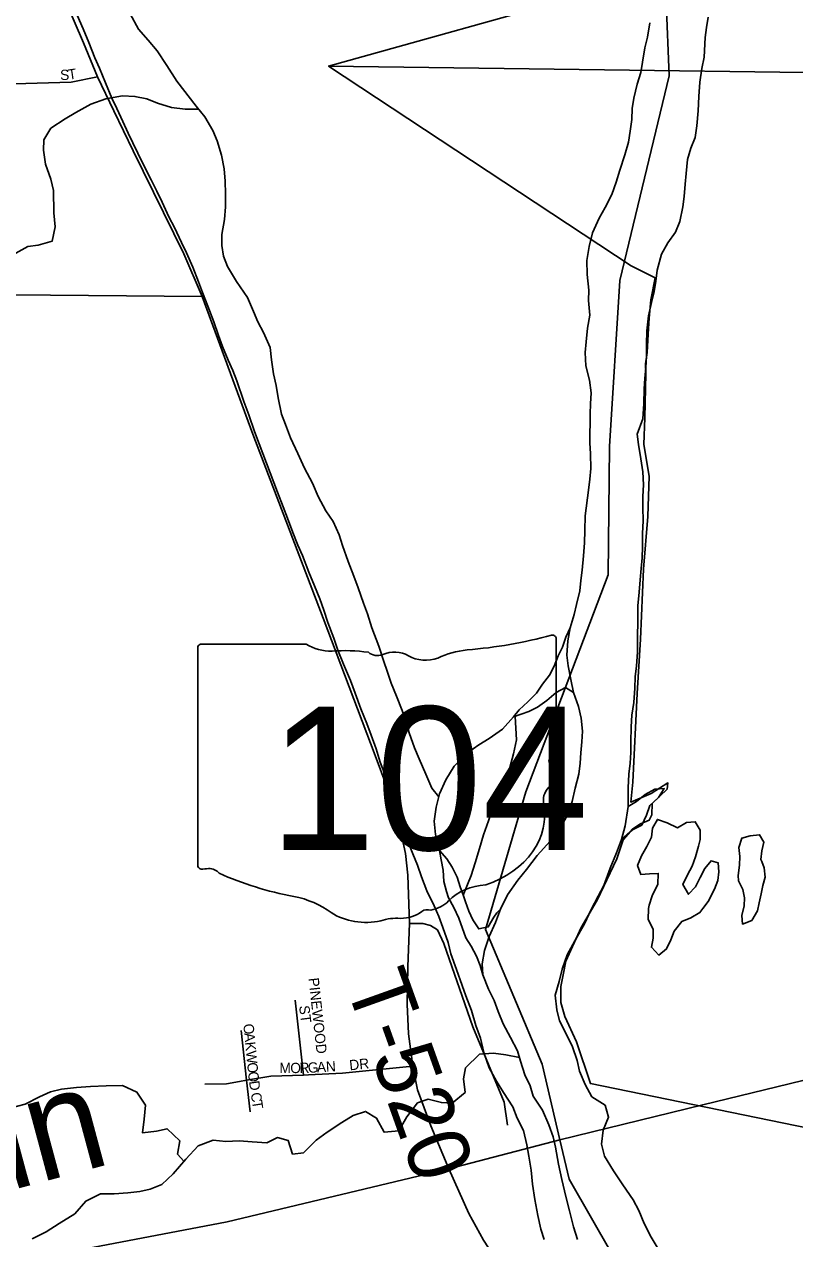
# Model space of a CAD drawing. Extents: x 1624196 to 2029251, y 146837 to 440034.
# Drawn here: x 1818453 to 1822196, y 320933 to 326836 of the extents above; entities that cross this region are included whole.
import ezdxf

# ---------------------------------------------------------------- set-up
doc = ezdxf.new("R2010")
doc.units = 0
for name, color, linetype in [('GM_X_Major_River', 7, 'Continuous'), ('GM_X_Minor_Lake', 7, 'Continuous'), ('GM_X_Minor_River', 7, 'Continuous'), ('GM_X_Minor_River_Text', 7, 'Continuous'), ('GM_X_Section', 7, 'Continuous'), ('GM_X_State_Location', 7, 'Continuous'), ('GM_X_State_Route', 7, 'Continuous'), ('GM_X_State_Shield', 7, 'Continuous'), ('GM_X_Township', 7, 'Continuous'), ('GM_X_Township_Road', 7, 'Continuous'), ('GM_X_Township_Road_Text', 7, 'Continuous'), ('GM_X_Township_Subdivision', 7, 'Continuous'), ('GM_X_Township_Subdivision_Text', 7, 'Continuous')]:
    doc.layers.add(name, color=color, linetype=linetype)

msp = doc.modelspace()

# ---------------------------------------------------------------- linework, layer by layer
at = {"layer": 'GM_X_Major_River'}
for points in [[(1821475, 325280.2), (1821477.6, 325346.3), (1821486.2, 325418.4), (1821500.8, 325484.4), (1821513.3, 325536.5), (1821521.7, 325586.5), (1821528.2, 325640.5), (1821548.9, 325718.5), (1821579.4, 325774.4), (1821615.9, 325826.2), (1821638.4, 325878.1), (1821653, 325948.2), (1821659.4, 325998.2), (1821664, 326058.3), (1821668.4, 326110.4), (1821675, 326178.5), (1821691.6, 326234.5), (1821712, 326286.4), (1821720.5, 326342.5), (1821727.2, 326414.6), (1821729.8, 326484.7), (1821734.4, 326554.8), (1821745, 326620.9), (1821755.5, 326676.9), (1821760.3, 326771.1), (1821766.8, 326821.1), (1821775.2, 326871.2)], [(1821492.7, 326843.4), (1821480, 326773.4), (1821467.6, 326721.4), (1821456.9, 326651.3), (1821448.5, 326601.3), (1821430, 326545.3), (1821413.4, 326477.3), (1821406.9, 326427.2), (1821404.5, 326373.1), (1821396, 326317.1), (1821387.5, 326263), (1821370.9, 326201), (1821346.2, 326127.1), (1821327.7, 326069.1), (1821307.2, 326009.2), (1821274.6, 325945.3), (1821246.1, 325893.4), (1821213.4, 325821.5), (1821196.8, 325755.5), (1821186.2, 325687.5), (1821187.6, 325619.3), (1821195, 325543.1), (1821194.5, 325493), (1821199.9, 325422.8), (1821189.4, 325358.7), (1821182.8, 325292.6)], [(1821182.8, 325292.6), (1821178.3, 325240.6), (1821181.7, 325176.4), (1821199.2, 325106.1), (1821206.6, 325043.9), (1821204.2, 324991.8), (1821201.7, 324941.7), (1821200.5, 324801.5), (1821204, 324747.3), (1821205.4, 324677.1), (1821200.9, 324625.1), (1821194.5, 324571), (1821177.4, 324446.9), (1821176.7, 324374.7), (1821174.2, 324314.6), (1821169.7, 324252.5), (1821163, 324182.4), (1821156.6, 324132.4), (1821152.1, 324082.3), (1821135.5, 324016.3), (1821125.1, 323966.3), (1821104.5, 323902.3), (1821093.9, 323838.2), (1821089.3, 323770.1), (1821094.9, 323718), (1821108.3, 323651.7), (1821121.8, 323587.5), (1821145.2, 323519.1), (1821158.7, 323462.9), (1821164.2, 323400.7), (1821161.7, 323348.6), (1821157.3, 323294.6), (1821152.8, 323244.5), (1821146.3, 323190.4), (1821129.7, 323122.4), (1821115.1, 323058.4), (1821096.6, 323000.4), (1821056, 322930.6), (1821007.3, 322864.9), (1820944.7, 322795.2), (1820892, 322727.5), (1820851.5, 322675.7), (1820800.8, 322604), (1820766.2, 322534.1), (1820741.6, 322470.2), (1820711, 322402.3), (1820688.3, 322334.4), (1820677.8, 322268.3), (1820681.3, 322216.2), (1820708.7, 322145.8), (1820736.3, 322091.4), (1820755.8, 322037.2), (1820779.3, 321976.8), (1820814.8, 321910.4), (1820848.3, 321846), (1820863.8, 321795.8), (1820885.3, 321729.4), (1820910.8, 321675.1), (1820924.4, 321624.9), (1820969.9, 321558.4), (1821001.3, 321486), (1821022.8, 321427.6), (1821034.4, 321377.4), (1821047.7, 321295.2), (1821065, 321220.8), (1821084.3, 321138.5), (1821101.7, 321068.2), (1821121.1, 320989.9), (1821140.6, 320929.6)], [(1821536.5, 320876.2), (1821499, 320940.7), (1821463.6, 321007.1), (1821438.1, 321069.5), (1821410.5, 321121.8), (1821361.1, 321194.3), (1821315.7, 321262.9), (1821272.2, 321333.4), (1821256.7, 321391.6), (1821265.3, 321459.7), (1821291.9, 321523.6), (1821274.4, 321581.9), (1821210.7, 321622.5), (1821177.2, 321682.9), (1821149.7, 321747.3), (1821138.2, 321799.5), (1821116.7, 321865.8), (1821087.2, 321926.2), (1821053.8, 321992.6), (1821040.2, 322044.8), (1821032.8, 322117), (1821051.4, 322183), (1821066, 322243), (1821090.6, 322313), (1821127.2, 322380.8), (1821174, 322462.6), (1821206.6, 322532.5), (1821241.3, 322598.4), (1821267.7, 322650.3), (1821298.5, 322734.2), (1821329.2, 322808.1), (1821353.8, 322874), (1821372.4, 322940), (1821387.2, 323034.1), (1821386, 323124.3), (1821390.6, 323190.4), (1821397.1, 323244.5), (1821399.5, 323296.6), (1821400, 323346.7), (1821400.6, 323420.8), (1821405.1, 323476.9), (1821413.7, 323539), (1821418.3, 323609.1), (1821420.8, 323663.2), (1821427.2, 323717.2), (1821431.8, 323783.3), (1821433.8, 324009.8), (1821440.4, 324075.9), (1821444.9, 324136), (1821449.4, 324190.1), (1821453.9, 324242.1), (1821456.3, 324296.2), (1821456.9, 324360.4), (1821459.5, 324422.5), (1821458, 324486.6), (1821458.5, 324540.8), (1821461, 324596.8), (1821457.5, 324661), (1821448.1, 324723.2), (1821436.7, 324793.5), (1821431.1, 324843.6), (1821457.8, 324917.6), (1821462.4, 324991.7), (1821465.1, 325063.8), (1821467.5, 325113.9), (1821472, 325168), (1821476.5, 325222.1), (1821475, 325280.2)], [(1821104.5, 323902.3), (1821084.1, 323856.4), (1821067.7, 323808.4), (1821047.3, 323766.5), (1821026.8, 323716.5), (1821004.4, 323672.6), (1820970, 323628.8), (1820941.6, 323585), (1820899.2, 323543.2), (1820856.8, 323503.5), (1820830.4, 323469.6), (1820904.7, 323495.1), (1820947, 323516.8), (1820991.3, 323548.5), (1821037.7, 323588.2), (1821082, 323611.9), (1821121.8, 323587.5)], [(1821121.8, 323587.5), (1821108.3, 323651.7), (1821094.9, 323718), (1821089.3, 323770.1), (1821093.9, 323838.2), (1821104.5, 323902.3)], [(1821353.8, 322874), (1821408.3, 322919.7), (1821452.5, 322943.4), (1821475, 322991.3), (1821491.4, 323039.3), (1821533.8, 323077), (1821562.2, 323120.8), (1821516.1, 323117.2), (1821469.8, 323091.5), (1821427.5, 323057.8), (1821387.2, 323034.1)], [(1821387.2, 323034.1), (1821372.4, 322940), (1821353.8, 322874)], [(1820766.2, 322534.1), (1820748.4, 322516.1), (1820733.8, 322496.3), (1820707.4, 322448.5), (1820661.2, 322438.8), (1820631.6, 322483.1), (1820611.9, 322525.4), (1820596.3, 322569.6), (1820586.6, 322599.8), (1820570.9, 322644), (1820555.3, 322690.2), (1820531.7, 322738.5), (1820506, 322778.8), (1820470.4, 322819.2), (1820478, 322775), (1820487.5, 322724.8), (1820491.1, 322668.7), (1820504.7, 322620.5), (1820514.4, 322590.3), (1820540, 322542), (1820563.6, 322491.7), (1820598.8, 322395.2), (1820624.5, 322354.9), (1820650.1, 322306.6), (1820667.7, 322260.4), (1820681.3, 322216.2)], [(1820681.3, 322216.2), (1820677.8, 322268.3), (1820688.3, 322334.4), (1820711, 322402.3), (1820741.6, 322470.2), (1820766.2, 322534.1)]]:
    msp.add_lwpolyline(points, dxfattribs=at)
at = {"layer": 'GM_X_Minor_Lake'}
for points in [[(1821749.8, 322537.6), (1821775.6, 322571.9), (1821806.2, 322631.8), (1821822.5, 322673.7), (1821826.9, 322715.8), (1821823.3, 322759.9), (1821789.4, 322770.2), (1821759, 322732.4), (1821736.6, 322688.5), (1821714.2, 322642.6), (1821679.8, 322606.8), (1821652.2, 322655.1), (1821674.6, 322701), (1821697, 322742.9), (1821713.4, 322788.9), (1821727.9, 322840.9), (1821736.2, 322872.9), (1821736.6, 322919), (1821712.9, 322959.2), (1821670.8, 322955.6), (1821626.6, 322929.9), (1821576.7, 322954.4), (1821528.8, 322970.8), (1821504.4, 322928.9), (1821500, 322884.8), (1821477.6, 322838.9), (1821451.2, 322793.1), (1821432.8, 322747.1), (1821448.4, 322702.9), (1821490.5, 322706.5), (1821532.5, 322708.2), (1821530.1, 322656.1), (1821503.6, 322600.2), (1821489.1, 322554.2), (1821484.9, 322537.2)], [(1822035.8, 322765.7), (1822031.7, 322776.2), (1822036, 322818.3), (1822046.4, 322860.3), (1822024.7, 322896.5), (1821978.6, 322890.9), (1821938.5, 322879.2), (1821924.1, 322835.2), (1821929.7, 322791.1), (1821927.3, 322749), (1821920.9, 322699), (1821922.8, 322672.4)], [(1821922.8, 322672.4), (1821944.3, 322630.6), (1821952, 322590.5), (1821949.6, 322550.4), (1821939.2, 322504.4), (1821942.8, 322462.3), (1821987, 322480), (1822015.5, 322525.8), (1822023.8, 322565.8), (1822032.2, 322609.9), (1822040.6, 322649.9), (1822052.9, 322689.9), (1822047.3, 322736), (1822035.8, 322765.7)], [(1821484.9, 322537.2), (1821484.5, 322484.1), (1821508.1, 322437.8), (1821507.8, 322393.7), (1821499.4, 322349.7), (1821535.1, 322311.3), (1821573.4, 322341.1), (1821593.8, 322385), (1821610.2, 322427), (1821646.6, 322474.8), (1821690.8, 322492.4), (1821735.1, 322518.1), (1821749.8, 322537.6)]]:
    msp.add_lwpolyline(points, dxfattribs=at)
at = {"layer": 'GM_X_Minor_River'}
for points in [[(1819240.5, 325725.6), (1819216.9, 325775.9), (1819183.5, 325848.3), (1819155.9, 325900.7), (1819122.5, 325971.1), (1819096.9, 326025.4), (1819069.4, 326079.8), (1819028.1, 326162.3), (1818957.2, 326307.2), (1818931.7, 326363.5), (1818902.2, 326425.9), (1818878.6, 326476.2), (1818847.3, 326550.6), (1818817.9, 326623), (1818796.3, 326673.3), (1818766.9, 326747.7), (1818739.4, 326814.1), (1818710, 326880.5)], [(1820466.8, 323080), (1820433, 323122.2), (1820403.5, 323190.5), (1820372.2, 323265), (1820348.6, 323319.3), (1820323.2, 323391.6), (1820307.7, 323445.9), (1820288.1, 323500.2), (1820260.7, 323570.5), (1820235.2, 323632.9), (1820217.7, 323687.1), (1820198.2, 323743.4), (1820174.7, 323813.8), (1820141.5, 323902.2), (1820120.1, 323970.6), (1820100.5, 324022.8), (1820075.1, 324097.2), (1820053.6, 324153.5), (1820026.2, 324223.9), (1819998.8, 324302.3), (1819983.3, 324354.5), (1819953.8, 324418.9), (1819918.2, 324471.3), (1819880.8, 324539.8), (1819853.3, 324606.1), (1819813.9, 324678.6), (1819782.5, 324749), (1819747.1, 324825.5), (1819721.7, 324889.8), (1819702.1, 324940.1), (1819686.8, 325020.4), (1819677.3, 325080.6), (1819663.8, 325136.8), (1819654.3, 325205.1), (1819646.9, 325265.2), (1819615.5, 325337.7), (1819587.9, 325390), (1819566.3, 325440.3), (1819536.9, 325508.7), (1819483.5, 325585.3), (1819440.1, 325657.8), (1819420.5, 325708.1), (1819412.9, 325760.2), (1819413.4, 325814.4), (1819426.1, 325886.4), (1819430.6, 325948.5), (1819431.2, 326012.6), (1819429.7, 326072.8), (1819424.2, 326133), (1819410.8, 326199.2), (1819389.4, 326269.5), (1819369.8, 326319.8), (1819330.3, 326386.3), (1819288.7, 326438.7), (1819193.7, 326559.8), (1819146.3, 326636.3), (1819098.9, 326706.9), (1819055.3, 326759.3), (1819007.7, 326811.8), (1818968.3, 326886.3)], [(1819301.3, 326422.8), (1819234.6, 326423.1), (1819168.6, 326431.7), (1819100.7, 326452.3), (1819048.8, 326472.8), (1818990.8, 326485.3), (1818930.8, 326487.8), (1818848.6, 326474.4), (1818776.3, 326447), (1818703.8, 326407.5), (1818651.5, 326375.8), (1818583, 326330.3), (1818548.5, 326274.5), (1818546.1, 326224.4), (1818555.5, 326156.2), (1818582.9, 326083.8), (1818594.4, 326027.6), (1818597.5, 325919.3), (1818602.9, 325851.1), (1818588.2, 325781.1), (1818520, 325761.6), (1818469.9, 325756), (1818397.4, 325714.5)], [(1820978.4, 320928.9), (1820962.8, 320979.2), (1820947.4, 321045.5), (1820934, 321123.7), (1820922.7, 321198), (1820915.3, 321266.2), (1820903.8, 321334.4), (1820894.3, 321388.6), (1820878.9, 321458.9), (1820847.4, 321519.3), (1820825.8, 321573.6), (1820780.4, 321644.1), (1820746.9, 321698.5), (1820711.4, 321762.9), (1820686, 321837.3), (1820668.6, 321907.6), (1820647.1, 321969.9), (1820625.7, 322042.2), (1820598.3, 322112.6), (1820580.7, 322162.9), (1820553.4, 322241.3), (1820526, 322317.7), (1820512.5, 322371.9), (1820487.1, 322446.3), (1820467.6, 322498.5), (1820444, 322550.8), (1820408.6, 322623.3), (1820383.2, 322691.6), (1820363.6, 322747.9), (1820340.1, 322804.2), (1820312.7, 322872.6), (1820287.3, 322943), (1820267.7, 322997.2), (1820242.3, 323073.6), (1820224.8, 323123.9), (1820201.4, 323198.2), (1820181.8, 323248.5), (1820162.4, 323314.8), (1820138.9, 323381.1), (1820117.4, 323437.4), (1820088, 323507.8), (1820060.6, 323584.2), (1820037.1, 323646.5), (1820003.8, 323725), (1819976.3, 323793.4), (1819956.8, 323851.6), (1819927.5, 323928.1), (1819908, 323988.4), (1819888.4, 324042.6), (1819863, 324107), (1819835.5, 324173.3), (1819804.2, 324253.8), (1819782.6, 324304.1), (1819757.1, 324366.4), (1819731.7, 324434.8), (1819710.2, 324491.1), (1819682.8, 324561.5), (1819594.7, 324796.7), (1819571.2, 324857), (1819543.9, 324937.4), (1819520.4, 325001.7), (1819485.3, 325102.2), (1819465.7, 325152.5), (1819444.1, 325202.8), (1819416.7, 325269.2), (1819397.1, 325323.4), (1819373.7, 325389.8), (1819344.3, 325466.2), (1819318.9, 325532.5), (1819299.3, 325584.8), (1819271.9, 325655.2), (1819240.5, 325725.6)], [(1820830.4, 323469.6), (1820775.9, 323410), (1820711.4, 323364.4), (1820661.1, 323332.7), (1820606.7, 323295.1), (1820542, 323229.5), (1820501.4, 323163.7), (1820470.8, 323095.8), (1820454.2, 323029.8), (1820443.6, 322961.7), (1820451, 322897.5), (1820470.4, 322819.2)], [(1820837.2, 323472), (1820843.5, 323357.3), (1820828.9, 323289.2), (1820812.3, 323223.2), (1820799.8, 323173.2), (1820765.2, 323103.4), (1820732.5, 323033.5), (1820707.9, 322963.5), (1820683.3, 322895.6), (1820664.7, 322829.6), (1820644, 322759.6), (1820623.5, 322697.7), (1820585.7, 322602.2)], [(1820858.4, 321813.2), (1820792, 321826.4), (1820732, 321834.9), (1820663.9, 321829.5), (1820597.3, 321763.9), (1820586.8, 321709.8), (1820594.2, 321643.6), (1820531.7, 321592.1), (1820479.7, 321594.5), (1820415.7, 321611), (1820363.5, 321593.4), (1820310.9, 321525.7), (1820272.2, 321457.9), (1820202.1, 321450.5), (1820164.7, 321518.9), (1820110.9, 321551.4), (1820050.6, 321531.9), (1819996.3, 321498.3), (1819923.8, 321450.8), (1819871.4, 321411.1), (1819808.8, 321349.5), (1819756.7, 321343.9), (1819735.2, 321410.2), (1819683.3, 321424.7), (1819631, 321399.1), (1819561, 321403.6), (1819497, 321408.2), (1819432.9, 321404.7), (1819370.9, 321411.2), (1819298.5, 321383.8), (1819237.9, 321320.1), (1819177.2, 321248.5), (1819120.7, 321196.8), (1819064.4, 321173.2), (1819014.3, 321161.6), (1818956.2, 321156.1), (1818890.1, 321150.6), (1818824, 321151.2), (1818751.6, 321115.7), (1818699, 321054), (1818622.5, 321006.5), (1818560.1, 320967), (1818491.7, 320931.5)], [(1819228.6, 321309.2), (1819198.1, 321344.5), (1819208.7, 321408.6), (1819147.1, 321467.2), (1819094.9, 321455.6), (1819026.8, 321448.1), (1819035.4, 321514.2), (1819042, 321582.3), (1819000.5, 321644.8), (1818930.7, 321677.4), (1818850.6, 321676.1), (1818774.5, 321672.7), (1818706.4, 321667.3), (1818634.2, 321659.8), (1818580.1, 321646.3), (1818527.8, 321622.6), (1818457.4, 321587.1), (1818383.2, 321567.7)]]:
    msp.add_lwpolyline(points, dxfattribs=at)
at = {"layer": 'GM_X_Section'}
for points in [[(1823585.4, 326583.9), (1819931.6, 326632.6), (1821207.8, 326990.7)], [(1823633.9, 321187.6), (1821202.9, 321686.7), (1821136.2, 321889.1), (1821078.9, 322013.4), (1821059.4, 322081.5), (1821059.8, 322159.5), (1821070.2, 322215.5), (1821084.6, 322281.4), (1821157.6, 322444.9), (1821236.5, 322578.5), (1821331.7, 322779.9), (1821362.3, 322871.7), (1821408.6, 322925.4), (1821446.7, 322949.2), (1821488.9, 322966.9), (1821501, 322992.8), (1821503.4, 323048.8), (1821575.8, 323118.4), (1821580, 323148.3), (1821497.7, 323096.8), (1821399.4, 323055.4), (1821410, 323151.4), (1821430.7, 323583.3), (1821446.3, 323847.2), (1821460.5, 324187.1), (1821482, 324443), (1821489.3, 324638.9), (1821462.2, 324793.1), (1821467, 324923.1), (1821472.3, 325139), (1821470.6, 325185), (1821479, 325241), (1821483.8, 325328.9), (1821488, 325406.9), (1821496.6, 325496.9), (1821517.2, 325602.7), (1821401.6, 325661.5), (1819931.6, 326632.6), (1823585.4, 326583.9)]]:
    msp.add_lwpolyline(points, dxfattribs=at)
at = {"layer": 'GM_X_State_Route'}
for points in [[(1820157.2, 323281.1), (1819905.7, 323949.4), (1819564, 324844), (1819318.1, 325512.3), (1819227.8, 325720.6), (1818981.9, 326220.8), (1818888.8, 326415.3), (1818809.6, 326580.6), (1818741.6, 326745.9), (1818649.9, 326958.5)], [(1820515.6, 321272.3), (1820428.1, 321482), (1820362.8, 321655.7), (1820340.6, 321771), (1820319.8, 321928), (1820312.8, 322072.5), (1820315.6, 322255.9), (1820323.9, 322465.6), (1820315.6, 322700.4), (1820304.5, 322804.6), (1820272.5, 322954.7), (1820214.2, 323129.7), (1820157.2, 323281.1)], [(1820515.6, 321272.3), (1821054.9, 321413.8), (1821748.9, 321583.7), (1824225.6, 322186.2), (1825371.6, 322457), (1826157.6, 322664.9), (1826563.4, 322768.6), (1827012.9, 322876.1)], [(1815298, 320114.3), (1815328.3, 320120.3), (1815675.3, 320217), (1816002.3, 320329.8), (1816359.5, 320468.6), (1816594.2, 320535.7), (1816985.3, 320636.3), (1817738.9, 320751.3), (1817859.5, 320767.9), (1818372.3, 320838.7), (1818393.1, 320841.1), (1818627.8, 320868.7), (1818751.1, 320883.2), (1819438.7, 321014.4), (1820515.6, 321272.3)], [(1821421.4, 319933.1), (1821368.6, 320034.5), (1821297.8, 320165), (1821239.4, 320258.1), (1821154.7, 320366.5), (1821026.9, 320504), (1820796.3, 320761), (1820750.4, 320823.5), (1820683.7, 320924.9), (1820612.9, 321055.6), (1820515.6, 321272.3)]]:
    msp.add_lwpolyline(points, dxfattribs=at)
at = {"layer": 'GM_X_State_Shield'}
for p, q in [((1821036.3, 323296.4), (1821036.3, 323849.1)), ((1819296.1, 323804.7), (1819296.1, 322748.1)), ((1819822.9, 323822.9), (1819313.3, 323822.9)), ((1821036.2, 323296.5), (1821036.3, 323296.4))]:
    msp.add_line(p, q, dxfattribs=at)
for centre, major_axis, start_param, end_param in [((1820416.4, 325263.5), (1845.5, 0), 4.814394, 5.042369), ((1821017, 323851.4), (19.4, 0), 6.141152, 7.989035), ((1819316.1, 323807), (20.2, 0), 1.712693, 3.28349), ((1819944.3, 323945.6), (195.5, 0), 4.042523, 4.731795), ((1820009.1, 323229.7), (702, 0), 1.404758, 1.657858), ((1820251.3, 323690.3), (117.3, 0), 0.950623, 2.079405), ((1820651.8, 323500.2), (371.3, 0), 1.699011, 2.107814), ((1820168.5, 323812.5), (56.4, 0), 3.836095, 5.185415), ((1820402.7, 323857.8), (141.1, 0), 4.081561, 5.145723), ((1821031.9, 323255.8), (30, 0), 1.883978, 3.671073), ((1821015.7, 323294.2), (20.7, 0), 5.05454, 6.418171), ((1820841.1, 323185.9), (180, 0), 5.934695, 6.695948), ((1821105.7, 323065.1), (130.9, 0), 2.387724, 3.262537), ((1820519.8, 322994.7), (461.6, 0), 5.101752, 6.440018), ((1819316.2, 322745.8), (20.3, 0), 3.00124, 4.508301), ((1819319.3, 322853.9), (155.2, 0), 4.665946, 4.897461), ((1819351.1, 322687.1), (56, 0), 0.519207, 1.627899), ((1820057.7, 323636.5), (1332.7, 0), 4.195997, 4.488961), ((1820714.5, 322451.5), (252.8, 0), 1.647645, 2.488434), ((1819660.4, 322273.4), (417, 0), 0.823519, 1.323587), ((1820394.2, 322645.7), (149.1, 0), 4.937069, 5.64225), ((1820111.3, 322681.9), (264.6, 0), 4.026481, 4.996735), ((1820264.2, 322316.6), (217.4, 0), 1.495662, 1.94098), ((1820283.6, 322602.8), (141, 0), 4.691044, 5.507374), ((1820411.1, 322500.4), (39.7, 0), 1.147584, 2.315152)]:
    msp.add_ellipse(centre, major_axis=major_axis, ratio=0.8, start_param=start_param, end_param=end_param, dxfattribs=at)
at = {"layer": 'GM_X_Township'}
for points in [[(1821542.8, 327676.1), (1821586.3, 326585.6), (1821346.4, 325590.1), (1821296.2, 324784.2), (1821289.5, 324159.2), (1820888.8, 323104.5), (1820693.5, 322435.9), (1820969.2, 321780.8), (1821054.9, 321413.8), (1821099.8, 321221.6), (1821521.6, 320487.2), (1821670.7, 320100.8), (1821297.8, 320165), (1818633.5, 320632.4), (1817859.5, 320767.9), (1805881.2, 322864.4), (1805791, 322873.5), (1797486.7, 323720.7), (1796838.3, 323914.4), (1796776.3, 323968.9), (1795507.8, 325685.2), (1792127.9, 329659.9)], [(1822342.5, 318443), (1821670.7, 320100.8), (1821521.6, 320487.2), (1821099.8, 321221.6), (1821054.9, 321413.8), (1820969.2, 321780.8), (1820693.5, 322435.9), (1820888.8, 323104.5), (1821289.5, 324159.2), (1821296.2, 324784.2), (1821346.4, 325590.1), (1821586.3, 326585.6), (1821542.8, 327676.1)]]:
    msp.add_lwpolyline(points, dxfattribs=at)
at = {"layer": 'GM_X_Township_Road'}
for points in [[(1815738.7, 325489.5), (1815907.2, 325520.1), (1816101.7, 325558.5), (1816474.3, 325585.4), (1816664.4, 325585.8), (1817096.4, 325544), (1817412.5, 325519.3), (1818027.1, 325524), (1819318.1, 325512.3)], [(1820801, 321484.2), (1820784.1, 321596.6), (1820632.3, 321962.7), (1820490.6, 322367), (1820460.1, 322433.7), (1820426.7, 322455.9), (1820389.2, 322465.6), (1820323.9, 322465.6)]]:
    msp.add_lwpolyline(points, dxfattribs=at)
at = {"layer": 'GM_X_Township_Subdivision'}
for points in [[(1817956.6, 326538.9), (1818294.2, 326543.1), (1818680.4, 326554.2), (1818809.6, 326580.6)], [(1819810.1, 321727.4), (1819769.6, 322092.3)], [(1819550.5, 321549.1), (1819533.2, 321702.8), (1819506, 321944.2)], [(1819497.9, 321696.8), (1819533.2, 321702.8), (1819650.2, 321722.6), (1819810.1, 321727.4), (1819834.4, 321728.7)], [(1819834.4, 321728.7), (1819998.6, 321737.6), (1820340.6, 321771)], [(1819329.5, 321683.2), (1819435.6, 321686.3), (1819497.9, 321696.8)]]:
    msp.add_lwpolyline(points, dxfattribs=at)

# ---------------------------------------------------------------- texts
at = {"layer": 'GM_X_Minor_River_Text'}
msp.add_text('Run', height=499.99, rotation=15.00026, dxfattribs=at).set_placement((1817699.8, 320982.7))
at = {"layer": 'GM_X_State_Location'}
for s in ['s', 'r']:
    msp.add_text(s, height=1, dxfattribs=at).set_placement((1820146.7, 323206.2))
msp.add_text('104', height=1, rotation=0.00001, dxfattribs=at).set_placement((1819793.7, 323133.4))
at = {"layer": 'GM_X_State_Shield'}
msp.add_text('104', height=696.1, dxfattribs=at).set_placement((1819642, 322822.6))
at = {"layer": 'GM_X_Township_Road_Text'}
msp.add_text('T-520', height=300, rotation=289.67102, dxfattribs=at).set_placement((1820010.1, 322173.7))
at = {"layer": 'GM_X_Township_Subdivision_Text'}
for s, rotation, p in [('S', 1.6397, (1818628, 326564.5)), ('T', 8.47631, (1818669.7, 326566.1)), ('PINEWOOD', 276.16963, (1819833.9, 322198.7)), ('ST', 277.13512, (1819787.9, 322063.7)), ('O', 275.53878, (1819517, 321975.6)), ('A', 275.54993, (1819521.3, 321931.8)), ('K', 275.53878, (1819525.5, 321888)), ('W', 275.54329, (1819529.8, 321844.2)), ('O', 275.56253, (1819535.3, 321787.3)), ('M', 0.03642, (1819692.5, 321737.7)), ('O', 0.03786, (1819745.3, 321737.8)), ('R', 1.51372, (1819790.7, 321737.8)), ('G', 3.1281, (1819831.8, 321738.9)), ('A', 3.17297, (1819875.8, 321741.3)), ('N', 3.1954, (1819919.7, 321743.8)), ('DR', 6.00541, (1820034.7, 321750.9)), ('O', 276.18667, (1819539.6, 321742.9)), ('D', 278.25037, (1819544.6, 321697.2)), ('C', 278.60886, (1819552.9, 321640.3)), ('T', 278.60911, (1819558.9, 321601.1))]:
    msp.add_text(s, height=50, rotation=rotation, dxfattribs=at).set_placement(p)

doc.saveas('drawing.dxf')
